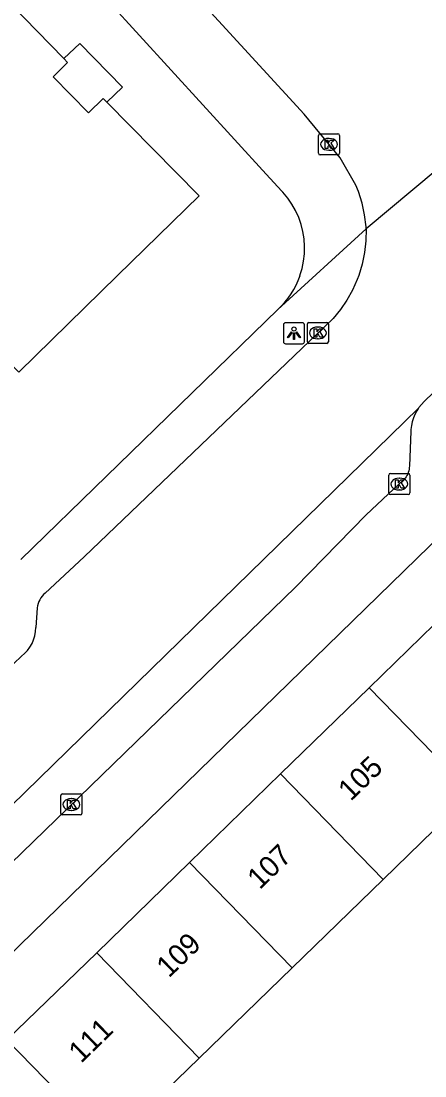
# Model space of a CAD drawing. Extents: x 159222 to 160346, y 381249 to 382166.
# Drawn here: x 159586.1 to 159605.3, y 381461.9 to 381512.1 of the extents above; entities that cross this region are included whole.
import ezdxf

# ---------------------------------------------------------------- set-up
doc = ezdxf.new("R2010")
doc.units = 0
for name, color, linetype in [('IMGEO_Haag', 7, 'Continuous'), ('IMGEO_Kolk', 7, 'Continuous'), ('IMGEO_Lichtpunt', 7, 'Continuous'), ('IMGEO_Pand', 7, 'Continuous'), ('IMGEO_Pand_nummerreeks', 7, 'Continuous'), ('IMGEO_Rijbaan_lokaal_gesloten', 7, 'Continuous'), ('IMGEO_Voetpad_open', 7, 'Continuous')]:
    doc.layers.add(name, color=color, linetype=linetype)

msp = doc.modelspace()

# ---------------------------------------------------------------- linework, layer by layer
at = {"layer": 'IMGEO_Haag'}
msp.add_lwpolyline([(159588.153, 381510.339), (159588.919, 381511.059), (159590.957, 381508.968), (159590.2, 381508.265)], dxfattribs=at)
at = {"layer": 'IMGEO_Kolk'}
for p, q in [((159600.278, 381505.826), (159600.278, 381506.678)), ((159600.353, 381506.752), (159601.205, 381506.752)), ((159600.766, 381506.532), (159600.791, 381506.532)), ((159601.279, 381506.678), (159601.279, 381505.826)), ((159600.789, 381505.972), (159600.764, 381505.972)), ((159601.205, 381505.752), (159600.353, 381505.752)), ((159599.825, 381497.772), (159600.677, 381497.772)), ((159599.75, 381496.846), (159599.75, 381497.698)), ((159600.238, 381497.552), (159600.263, 381497.552)), ((159600.751, 381497.698), (159600.751, 381496.846)), ((159600.677, 381496.772), (159599.825, 381496.772)), ((159600.261, 381496.992), (159600.236, 381496.992)), ((159603.623, 381489.653), (159603.623, 381490.505)), ((159603.698, 381490.579), (159604.55, 381490.579)), ((159604.111, 381490.359), (159604.136, 381490.359)), ((159604.624, 381490.505), (159604.624, 381489.653)), ((159604.134, 381489.799), (159604.109, 381489.799)), ((159604.55, 381489.579), (159603.698, 381489.579)), ((159588.018, 381474.396), (159588.018, 381475.248)), ((159588.093, 381475.322), (159588.945, 381475.322)), ((159589.019, 381475.248), (159589.019, 381474.396)), ((159588.506, 381475.102), (159588.531, 381475.102)), ((159588.945, 381474.322), (159588.093, 381474.322)), ((159588.529, 381474.542), (159588.504, 381474.542))]:
    msp.add_line(p, q, dxfattribs=at)
for points in [[(159600.278, 381505.826), (159600.278, 381506.678)], [(159600.353, 381506.752), (159601.205, 381506.752)], [(159600.599, 381506.452), (159600.722, 381506.452), (159600.722, 381506.301), (159600.852, 381506.452), (159601.016, 381506.452), (159600.87, 381506.301), (159601.023, 381506.052), (159600.871, 381506.052), (159600.786, 381506.216), (159600.722, 381506.149), (159600.722, 381506.052), (159600.599, 381506.052), (159600.599, 381506.452)], [(159601.279, 381506.678), (159601.279, 381505.826)], [(159601.205, 381505.752), (159600.353, 381505.752)], [(159599.825, 381497.772), (159600.677, 381497.772)], [(159599.75, 381496.846), (159599.75, 381497.698)], [(159600.071, 381497.472), (159600.194, 381497.472), (159600.194, 381497.321), (159600.324, 381497.472), (159600.488, 381497.472), (159600.342, 381497.321), (159600.495, 381497.072), (159600.343, 381497.072), (159600.258, 381497.236), (159600.194, 381497.169), (159600.194, 381497.072), (159600.071, 381497.072), (159600.071, 381497.472)], [(159600.751, 381497.698), (159600.751, 381496.846)], [(159600.677, 381496.772), (159599.825, 381496.772)], [(159603.623, 381489.653), (159603.623, 381490.505)], [(159603.698, 381490.579), (159604.55, 381490.579)], [(159603.944, 381490.279), (159604.067, 381490.279), (159604.067, 381490.128), (159604.197, 381490.279), (159604.361, 381490.279), (159604.215, 381490.128), (159604.368, 381489.879), (159604.216, 381489.879), (159604.131, 381490.043), (159604.067, 381489.976), (159604.067, 381489.879), (159603.944, 381489.879), (159603.944, 381490.279)], [(159604.624, 381490.505), (159604.624, 381489.653)], [(159604.55, 381489.579), (159603.698, 381489.579)], [(159588.018, 381474.396), (159588.018, 381475.248)], [(159588.093, 381475.322), (159588.945, 381475.322)], [(159589.019, 381475.248), (159589.019, 381474.396)], [(159588.339, 381475.022), (159588.462, 381475.022), (159588.462, 381474.871), (159588.592, 381475.022), (159588.756, 381475.022), (159588.61, 381474.871), (159588.763, 381474.622), (159588.611, 381474.622), (159588.526, 381474.786), (159588.462, 381474.719), (159588.462, 381474.622), (159588.339, 381474.622), (159588.339, 381475.022)], [(159588.945, 381474.322), (159588.093, 381474.322)]]:
    msp.add_lwpolyline(points, dxfattribs=at)
for centre, start, end in [((159600.355, 381506.676), 91.552, 178.448), ((159600.355, 381506.676), 91.552, 178.448), ((159601.203, 381506.676), 1.552, 88.448), ((159601.203, 381506.676), 1.552, 88.448), ((159600.355, 381505.828), 181.552, 268.448), ((159600.355, 381505.828), 181.552, 268.448), ((159601.203, 381505.828), 271.552, 358.448), ((159601.203, 381505.828), 271.552, 358.448), ((159599.827, 381497.696), 91.552, 178.448), ((159599.827, 381497.696), 91.552, 178.448), ((159600.675, 381497.696), 1.552, 88.448), ((159600.675, 381497.696), 1.552, 88.448), ((159599.827, 381496.848), 181.552, 268.448), ((159599.827, 381496.848), 181.552, 268.448), ((159600.675, 381496.848), 271.552, 358.448), ((159600.675, 381496.848), 271.552, 358.448), ((159603.7, 381490.503), 91.552, 178.448), ((159603.7, 381490.503), 91.552, 178.448), ((159604.548, 381490.503), 1.552, 88.448), ((159604.548, 381490.503), 1.552, 88.448), ((159603.7, 381489.655), 181.552, 268.448), ((159603.7, 381489.655), 181.552, 268.448), ((159604.548, 381489.655), 271.552, 358.448), ((159604.548, 381489.655), 271.552, 358.448), ((159588.095, 381475.246), 91.552, 178.448), ((159588.095, 381475.246), 91.552, 178.448), ((159588.943, 381475.246), 1.552, 88.448), ((159588.943, 381475.246), 1.552, 88.448), ((159588.095, 381474.398), 181.552, 268.448), ((159588.095, 381474.398), 181.552, 268.448), ((159588.943, 381474.398), 271.552, 358.448), ((159588.943, 381474.398), 271.552, 358.448)]:
    msp.add_arc(centre, 0.0765, start, end, dxfattribs=at)
for centre, major_axis, ratio, start_param, end_param in [((159600.765, 381506.252), (-0.387, 0.002), 0.722429, 4.712389, 7.853982), ((159600.79, 381506.252), (-0.39, 0.002), 0.717154, 1.570796, 4.712389), ((159600.237, 381497.272), (-0.387, 0.002), 0.722429, 4.712389, 7.853982), ((159600.262, 381497.272), (-0.39, 0.002), 0.717154, 1.570796, 4.712389), ((159604.11, 381490.079), (-0.387, 0.002), 0.722429, 4.712389, 7.853982), ((159604.135, 381490.079), (-0.39, 0.002), 0.717154, 1.570796, 4.712389), ((159588.505, 381474.822), (-0.387, 0.002), 0.722429, 4.712389, 7.853982), ((159588.53, 381474.822), (-0.39, 0.002), 0.717154, 1.570796, 4.712389)]:
    msp.add_ellipse(centre, major_axis=major_axis, ratio=ratio, start_param=start_param, end_param=end_param, dxfattribs=at)
at = {"layer": 'IMGEO_Lichtpunt'}
for p, q in [((159598.613, 381497.661), (159598.613, 381496.854)), ((159598.613, 381497.661), (159598.613, 381496.854)), ((159599.515, 381497.756), (159598.707, 381497.756)), ((159599.515, 381497.756), (159598.707, 381497.756)), ((159599.609, 381496.854), (159599.609, 381497.661)), ((159599.609, 381496.854), (159599.609, 381497.661)), ((159598.707, 381496.76), (159599.515, 381496.76)), ((159598.707, 381496.76), (159599.515, 381496.76))]:
    msp.add_line(p, q, dxfattribs=at)
for points in [[(159598.987, 381497.325), (159599.026, 381497.297), (159598.838, 381497.035), (159598.8, 381497.062), (159598.987, 381497.325)], [(159599.089, 381497.277), (159599.136, 381497.277), (159599.136, 381496.955), (159599.089, 381496.955), (159599.089, 381497.277)], [(159599.199, 381497.297), (159599.237, 381497.324), (159599.424, 381497.062), (159599.385, 381497.034), (159599.199, 381497.297)]]:
    msp.add_lwpolyline(points, dxfattribs=at)
msp.add_circle((159599.112, 381497.459), 0.0994, dxfattribs=at)
for centre, start, end in [((159598.707, 381497.661), 90, 180), ((159598.707, 381497.661), 90, 180), ((159599.515, 381497.661), 0, 90), ((159599.515, 381497.661), 0, 90), ((159598.707, 381496.854), 180, 270), ((159598.707, 381496.854), 180, 270), ((159599.515, 381496.854), 270, 0), ((159599.515, 381496.854), 270, 360)]:
    msp.add_arc(centre, 0.0946, start, end, dxfattribs=at)
at = {"layer": 'IMGEO_Pand'}
for points in [[(159571.239, 381527.664), (159579.938, 381518.763), (159579.276, 381518.08), (159583.114, 381514.253), (159583.728, 381514.876), (159588.153, 381510.339)], [(159590.2, 381508.265), (159594.596, 381503.795), (159590.72, 381500), (159586.022, 381495.401), (159581.469, 381500.068), (159581.605, 381500.205), (159582.565, 381501.172), (159576.496, 381507.302), (159575.637, 381506.45), (159575.916, 381506.142), (159575.709, 381505.955), (159575.483, 381506.119), (159572.539, 381503.174), (159568.695, 381507.108), (159571.673, 381510.021), (159570.831, 381510.943), (159571.053, 381511.146), (159571.357, 381510.814), (159572.233, 381511.614), (159559.582, 381524.544)], [(159588.153, 381510.339), (159588.342, 381510.146), (159587.659, 381509.459), (159589.33, 381507.751), (159590.031, 381508.437), (159590.2, 381508.265)], [(159602.688, 381480.373), (159607.022, 381484.589)], [(159598.471, 381476.273), (159602.688, 381480.373)], [(159607.569, 381475.354), (159602.688, 381480.373)], [(159594.136, 381472.057), (159598.471, 381476.273)], [(159598.471, 381476.273), (159603.352, 381471.254)], [(159607.569, 381475.354), (159603.352, 381471.254)], [(159589.724, 381467.766), (159594.136, 381472.057)], [(159599.017, 381467.038), (159594.136, 381472.057)], [(159603.352, 381471.254), (159599.017, 381467.038)], [(159585.454, 381463.613), (159589.724, 381467.766)], [(159589.724, 381467.766), (159594.605, 381462.747)], [(159599.017, 381467.038), (159594.605, 381462.747)], [(159590.335, 381458.594), (159585.454, 381463.613)], [(159594.605, 381462.747), (159590.335, 381458.594)]]:
    msp.add_lwpolyline(points, dxfattribs=at)
at = {"layer": 'IMGEO_Rijbaan_lokaal_gesloten'}
for points in [[(159602.548, 381502.232), (159602.546, 381502.319), (159602.474, 381502.891), (159602.351, 381503.454), (159602.178, 381504.004), (159602.056, 381504.314), (159601.31, 381505.606), (159599.596, 381507.693), (159592.512, 381515.439), (159578.666, 381529.864), (159567.81, 381540.95), (159565.152, 381543.854), (159562.533, 381546.538)], [(159610.359, 381508.766), (159602.548, 381502.232)], [(159602.548, 381502.232), (159602.535, 381501.664), (159602.47, 381501.1), (159602.356, 381500.544), (159602.192, 381500), (159602.122, 381499.813), (159601.898, 381499.315), (159601.631, 381498.839), (159601.322, 381498.388), (159600.974, 381497.967), (159589.128, 381486.611), (159587.265, 381484.884)], [(159605.042, 381493.695), (159605.057, 381493.718), (159605.172, 381493.864), (159605.3, 381494), (159605.386, 381494.09), (159605.672, 381494.357), (159605.981, 381494.598), (159606.31, 381494.809), (159606.657, 381494.991), (159607.018, 381495.141), (159607.391, 381495.258), (159607.774, 381495.341), (159608.162, 381495.389), (159608.553, 381495.403), (159608.943, 381495.382), (159609.331, 381495.326), (159609.711, 381495.236), (159610.082, 381495.112)], [(159561.561, 381451.233), (159605.042, 381493.695)], [(159586.897, 381484.186), (159586.826, 381483.253)], [(159586.143, 381481.88), (159584.667, 381480.481)]]:
    msp.add_lwpolyline(points, dxfattribs=at)
for centre, radius, start, end in [((159587.942, 381484.081), 1.05, 130.1304, 174.2713), ((159585.114, 381483.248), 1.712, 306.9386, 0.1653)]:
    msp.add_arc(centre, radius, start, end, dxfattribs=at)
at = {"layer": 'IMGEO_Voetpad_open'}
for points in [[(159599.397, 381500), (159599.498, 381500.339), (159599.569, 381500.686), (159599.609, 381501.038), (159599.616, 381501.392), (159599.593, 381501.746), (159599.537, 381502.095), (159599.451, 381502.439), (159599.334, 381502.773), (159599.188, 381503.096), (159599.014, 381503.404), (159598.813, 381503.695), (159598.586, 381503.968), (159598.538, 381504.02), (159597.784, 381504.824), (159590.258, 381513.08), (159579.357, 381524.607), (159568.355, 381536.063), (159563.311, 381541.305), (159563.005, 381541.713), (159558.611, 381546.23)], [(159598.343, 381498.393), (159602.548, 381502.232)], [(159586.111, 381486.49), (159598.343, 381498.393)], [(159605.042, 381493.695), (159604.955, 381493.561), (159604.867, 381493.396), (159604.795, 381493.224), (159604.738, 381493.047), (159604.698, 381492.865), (159604.673, 381492.68), (159604.668, 381492.597), (159604.6, 381490.931), (159604.598, 381490.859), (159604.589, 381490.78), (159604.573, 381490.703), (159604.551, 381490.627), (159604.521, 381490.554), (159604.485, 381490.483), (159604.443, 381490.416), (159604.396, 381490.353), (159604.342, 381490.295), (159604.284, 381490.241), (159604.123, 381490.08), (159602.545, 381488.611), (159599.187, 381485.169), (159582.905, 381469.38), (159564.426, 381451.368)], [(159609.226, 381490.692), (159573.857, 381456.231)]]:
    msp.add_lwpolyline(points, dxfattribs=at)
msp.add_arc((159595.668, 381501.297), 3.949, 312.6552, 340.8246, dxfattribs=at)

# ---------------------------------------------------------------- texts
at = {"layer": 'IMGEO_Pand_nummerreeks'}
for s, p in [('105', (159601.808, 381474.944)), ('107', (159597.483, 381470.738)), ('109', (159593.158, 381466.532)), ('111', (159588.981, 381462.468))]:
    msp.add_text(s, height=1, rotation=44.2008, dxfattribs=at).set_placement(p)

doc.saveas('drawing.dxf')
